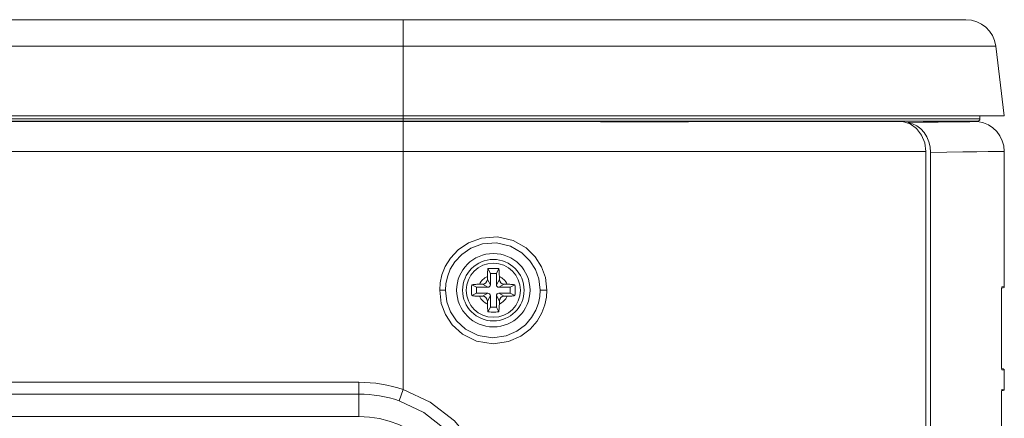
# Model space of a CAD drawing. Header units: millimetres. Extents: x 3925 to 5043, y -86 to 778.
# Tile 321 of 325: x 4851.91 to 4872.38, y 379.14 to 387.43. Entities that reach past the tile are written whole.
import ezdxf

# ---------------------------------------------------------------- set-up
doc = ezdxf.new("R2010")
doc.units = ezdxf.units.MM
doc.header["$LTSCALE"] = 46.255
for name, color, linetype in [('85-1A626G050DXF_CONTINUOUS_LINE', 7, 'CONTINUOUS'), ('H30-RIGHT-CODXF_CONTINUOUS_LINE', 7, 'CONTINUOUS'), ('H30K-REAR-CODXF_CONTINUOUS_LINE', 7, 'CONTINUOUS'), ('H30K-TOP-COVDXF_CONTINUOUS_LINE', 7, 'CONTINUOUS')]:
    doc.layers.add(name, color=color, linetype=linetype)

msp = doc.modelspace()

# ---------------------------------------------------------------- linework, layer by layer
at = {"layer": '85-1A626G050DXF_CONTINUOUS_LINE', "color": 7, "linetype": 'Continuous', "lineweight": 0}
for p, q in [((4861.6338, 382.0912), (4861.6338, 382.0298)), ((4861.6963, 382.1548), (4861.6465, 382.2544)), ((4861.8213, 382.1548), (4861.6963, 382.1548)), ((4861.6963, 382.1548), (4861.6963, 381.9173)), ((4861.8213, 382.1548), (4861.8712, 382.2544)), ((4861.8213, 381.9173), (4861.8213, 382.1548)), ((4861.8838, 382.0912), (4861.8838, 382.0298)), ((4861.4088, 381.8673), (4861.3092, 381.9171)), ((4861.6463, 381.8673), (4861.4088, 381.8673)), ((4861.4088, 381.8673), (4861.4088, 381.7423)), ((4861.4724, 381.9298), (4861.5338, 381.9298)), ((4861.6463, 381.8673), (4861.5338, 381.9298)), ((4861.6963, 381.9173), (4861.6338, 382.0298)), ((4861.8213, 381.9173), (4861.8838, 382.0298)), ((4861.8713, 381.8673), (4861.9838, 381.9298)), ((4862.1088, 381.8673), (4861.8713, 381.8673)), ((4862.0453, 381.9298), (4861.9838, 381.9298)), ((4862.1088, 381.8673), (4862.2085, 381.9171)), ((4862.1088, 381.7423), (4862.1088, 381.8673)), ((4861.4088, 381.7423), (4861.3092, 381.6924)), ((4861.4088, 381.7423), (4861.6463, 381.7423)), ((4861.4724, 381.6798), (4861.5338, 381.6798)), ((4861.6463, 381.7423), (4861.5338, 381.6798)), ((4861.6963, 381.6923), (4861.6338, 381.5798)), ((4861.6963, 381.6923), (4861.6963, 381.4548)), ((4861.8213, 381.6923), (4861.8838, 381.5798)), ((4861.8213, 381.4548), (4861.8213, 381.6923)), ((4861.8713, 381.7423), (4862.1088, 381.7423)), ((4861.8713, 381.7423), (4861.9838, 381.6798)), ((4862.0453, 381.6798), (4861.9838, 381.6798)), ((4862.1088, 381.7423), (4862.2085, 381.6924)), ((4861.6338, 381.5183), (4861.6338, 381.5798)), ((4861.6963, 381.4548), (4861.6465, 381.3551)), ((4861.6963, 381.4548), (4861.8213, 381.4548)), ((4861.8213, 381.4548), (4861.8712, 381.3551)), ((4861.8838, 381.5183), (4861.8838, 381.5798))]:
    msp.add_line(p, q, dxfattribs=at)
for points in [[(4861.6465, 382.2544), (4861.6785, 382.2562), (4861.7106, 382.2574), (4861.7427, 382.258), (4861.7749, 382.258), (4861.8071, 382.2574), (4861.8392, 382.2562), (4861.8712, 382.2544)], [(4861.6338, 382.0912), (4861.6344, 382.1267), (4861.636, 382.1613), (4861.6386, 382.1944), (4861.6421, 382.2255), (4861.6465, 382.2544)], [(4861.8712, 382.2544), (4861.8766, 382.2179), (4861.8805, 382.1781), (4861.883, 382.1355), (4861.8838, 382.0912)], [(4861.3056, 381.8048), (4861.306, 381.8425), (4861.3072, 381.88), (4861.3092, 381.9171)], [(4861.3092, 381.9171), (4861.3246, 381.9196), (4861.3406, 381.9218), (4861.3572, 381.9238), (4861.3749, 381.9256), (4861.3946, 381.9271), (4861.4168, 381.9284), (4861.4426, 381.9294), (4861.4724, 381.9298)], [(4862.0453, 381.9298), (4862.0754, 381.9294), (4862.1013, 381.9284), (4862.1237, 381.9271), (4862.1433, 381.9255), (4862.161, 381.9238), (4862.1774, 381.9218), (4862.1932, 381.9196), (4862.2085, 381.9171)], [(4862.2085, 381.9171), (4862.2105, 381.88), (4862.2117, 381.8425), (4862.2121, 381.8048)], [(4861.3092, 381.6924), (4861.3072, 381.7295), (4861.306, 381.767), (4861.3056, 381.8048)], [(4861.4724, 381.6798), (4861.4423, 381.6801), (4861.4164, 381.6811), (4861.394, 381.6824), (4861.3744, 381.684), (4861.3567, 381.6858), (4861.3403, 381.6877), (4861.3245, 381.6899), (4861.3092, 381.6924)], [(4862.2085, 381.6924), (4862.1931, 381.6899), (4862.1771, 381.6877), (4862.1605, 381.6857), (4862.1428, 381.6839), (4862.1231, 381.6824), (4862.1009, 381.6811), (4862.0751, 381.6801), (4862.0453, 381.6798)], [(4862.2121, 381.8048), (4862.2117, 381.767), (4862.2105, 381.7295), (4862.2085, 381.6924)], [(4861.6465, 381.3551), (4861.6411, 381.3916), (4861.6371, 381.4314), (4861.6347, 381.474), (4861.6338, 381.5183)], [(4861.8838, 381.5183), (4861.8833, 381.4828), (4861.8817, 381.4482), (4861.8791, 381.4151), (4861.8756, 381.384), (4861.8712, 381.3551)], [(4861.8712, 381.3551), (4861.8392, 381.3533), (4861.8071, 381.3521), (4861.7749, 381.3515), (4861.7427, 381.3515), (4861.7106, 381.3521), (4861.6785, 381.3533), (4861.6465, 381.3551)]]:
    msp.add_lwpolyline(points, dxfattribs=at)
msp.add_circle((4861.7588, 381.8048), 0.5625, dxfattribs=at)
for centre, radius, start, end in [((4861.7588, 381.8048), 0.3125, 113.57818, 156.42182), ((4861.7588, 381.8048), 0.3125, 23.57818, 66.42182), ((4861.5338, 382.0298), 0.1, 270, 0), ((4861.6463, 381.9173), 0.05, 270, 0), ((4861.8713, 381.9173), 0.05, 180, 270), ((4861.9838, 382.0298), 0.1, 180, 270), ((4861.7588, 381.8048), 0.3125, 203.57818, 246.42182), ((4861.5338, 381.5798), 0.1, 0, 90), ((4861.6463, 381.6923), 0.05, 0, 90), ((4861.8713, 381.6923), 0.05, 90, 180), ((4861.7588, 381.8048), 0.3125, 293.57818, 336.42182), ((4861.9838, 381.5798), 0.1, 90, 180)]:
    msp.add_arc(centre, radius, start, end, dxfattribs=at)
at = {"layer": 'H30-RIGHT-CODXF_CONTINUOUS_LINE', "color": 7, "linetype": 'Continuous', "lineweight": 0}
for p, q in [((4871.5089, 385.3065), (4871.6655, 385.3082)), ((4871.6655, 385.3082), (4871.8222, 385.3098)), ((4871.7547, 385.3198), (4871.835, 385.3099)), ((4871.8222, 385.3098), (4871.835, 385.3099)), ((4870.8507, 384.672), (4870.8419, 384.7831)), ((4870.8507, 384.672), (4871.1901, 384.6767)), ((4870.8507, 384.672), (4870.8507, 345.6664)), ((4872.0454, 384.6863), (4872.3838, 384.6896)), ((4872.3838, 384.6896), (4872.3838, 381.8815)), ((4872.3619, 381.8566), (4872.3291, 381.8526)), ((4872.3305, 381.8705), (4872.3319, 381.8751)), ((4872.3319, 381.8751), (4872.3838, 381.8815)), ((4872.3284, 381.825), (4872.3287, 381.8441)), ((4872.3284, 380.1995), (4872.3284, 381.825)), ((4872.3285, 381.825), (4872.3286, 381.8352)), ((4872.3287, 380.1789), (4872.3284, 380.1995)), ((4872.3619, 380.1679), (4872.3291, 380.1719)), ((4872.3319, 380.1494), (4872.3306, 380.1534)), ((4872.3838, 380.143), (4872.3319, 380.1494)), ((4872.3838, 380.143), (4872.3838, 379.7465)), ((4872.3284, 379.69), (4872.3287, 379.7091)), ((4872.3284, 378.0645), (4872.3284, 379.69)), ((4872.3285, 379.69), (4872.3286, 379.7002)), ((4872.3619, 379.7216), (4872.3291, 379.7176)), ((4872.3305, 379.7355), (4872.3319, 379.7401)), ((4872.3319, 379.7401), (4872.3838, 379.7465))]:
    msp.add_line(p, q, dxfattribs=at)
for points in [[(4870.3775, 385.2906), (4870.6967, 385.2959), (4871.0074, 385.3004), (4871.2866, 385.3039), (4871.5089, 385.3065)], [(4870.5633, 385.2206), (4870.4732, 385.2651), (4870.3775, 385.2906)], [(4870.7734, 384.9911), (4870.7158, 385.0815), (4870.6451, 385.1588), (4870.5633, 385.2206)], [(4870.8419, 384.7831), (4870.8158, 384.8906), (4870.7734, 384.9911)], [(4871.1901, 384.6767), (4871.519, 384.6807), (4871.8128, 384.684), (4872.0454, 384.6863)], [(4872.3286, 381.8352), (4872.3291, 381.8534), (4872.33, 381.8646), (4872.3303, 381.8672)], [(4872.3287, 381.8441), (4872.3294, 381.8597), (4872.3305, 381.8705)], [(4872.3291, 380.1717), (4872.3286, 380.1893), (4872.3285, 380.1995)], [(4872.3306, 380.1534), (4872.3295, 380.1638), (4872.3287, 380.1789)], [(4872.3296, 380.1594), (4872.3303, 380.1572), (4872.3299, 380.1605), (4872.3291, 380.1717)], [(4872.3286, 379.7002), (4872.3291, 379.7184), (4872.33, 379.7296), (4872.3303, 379.7322)], [(4872.3287, 379.7091), (4872.3294, 379.7247), (4872.3305, 379.7355)]]:
    msp.add_lwpolyline(points, dxfattribs=at)
for centre, radius, start, end in [((4871.7588, 384.6896), 0.625, 0, 83), ((4872.3588, 381.8815), 0.025, 277, 0), ((4872.3588, 380.143), 0.025, 0, 83), ((4872.3588, 379.7465), 0.025, 277, 0)]:
    msp.add_arc(centre, radius, start, end, dxfattribs=at)
at = {"layer": 'H30K-REAR-CODXF_CONTINUOUS_LINE', "color": 7, "linetype": 'Continuous', "lineweight": 0}
for p, q in [((4859.8838, 379.7388), (4859.8838, 385.3198)), ((4863.9846, 385.3092), (4861.5787, 385.3097)), ((4870.2696, 385.3104), (4870.2026, 385.3198)), ((4860.02, 384.6895), (4751.1338, 384.6896)), ((4861.6088, 384.6894), (4860.02, 384.6895)), ((4861.6237, 384.6894), (4861.6088, 384.6894)), ((4863.4977, 384.689), (4861.6237, 384.6894)), ((4864.8083, 384.6888), (4863.4977, 384.689)), ((4865.2997, 384.6889), (4864.8083, 384.6888)), ((4867.4088, 384.6902), (4865.2997, 384.6889)), ((4867.7664, 384.6906), (4867.4088, 384.6902)), ((4869.9833, 384.6914), (4867.7664, 384.6906)), ((4870.754, 384.6901), (4869.9833, 384.6914)), ((4870.754, 345.6507), (4870.754, 384.6901)), ((4860.6428, 381.8048), (4860.7629, 381.8048)), ((4862.8736, 381.8048), (4862.7314, 381.8048)), ((4752.0538, 379.8921), (4858.9638, 379.8921)), ((4858.9638, 379.8921), (4858.9638, 379.1798)), ((4752.0538, 379.6439), (4858.9638, 379.6439)), ((4859.8838, 379.7388), (4859.8034, 379.504)), ((4858.9638, 379.1798), (4752.0538, 379.1798))]:
    msp.add_line(p, q, dxfattribs=at)
for points in [[(4861.5787, 385.3097), (4860.7796, 385.3098), (4751.1338, 385.3099)], [(4870.2696, 385.3104), (4869.938, 385.3111), (4869.5265, 385.3117), (4869.016, 385.3121), (4868.3871, 385.3119), (4867.6243, 385.3111), (4866.7489, 385.3101), (4865.8194, 385.3094), (4864.8887, 385.3092), (4863.9846, 385.3092)], [(4870.2696, 385.3104), (4870.4236, 385.2627), (4870.5587, 385.1672), (4870.664, 385.0323), (4870.731, 384.8689), (4870.754, 384.6901)], [(4860.6428, 381.8048), (4860.6533, 381.9576), (4860.6891, 382.1219), (4860.7572, 382.2956), (4860.8661, 382.4725), (4861.0244, 382.6425), (4861.2388, 382.7892), (4861.515, 382.8902), (4861.8452, 382.9135), (4862.1738, 382.8367), (4862.4404, 382.6845), (4862.6314, 382.4965), (4862.7606, 382.2923), (4862.8418, 382.0685), (4862.8736, 381.8048)], [(4860.7629, 381.8048), (4860.7722, 381.9406), (4860.8038, 382.0868), (4860.8641, 382.2412), (4860.9604, 382.3985), (4861.1004, 382.5495), (4861.2901, 382.6798), (4861.5341, 382.7694), (4861.8257, 382.7897), (4862.1155, 382.7211), (4862.3504, 382.5856), (4862.5185, 382.4186), (4862.6322, 382.2372), (4862.7034, 382.0386), (4862.7314, 381.8048)], [(4862.8736, 381.8048), (4862.864, 381.659), (4862.8315, 381.5021), (4862.7694, 381.3355), (4862.6699, 381.1642), (4862.5248, 380.9971), (4862.327, 380.8482), (4862.0706, 380.7372), (4861.7526, 380.6926), (4861.4108, 380.7478), (4861.1169, 380.8946), (4860.9054, 381.0878), (4860.7644, 381.2996), (4860.677, 381.5312), (4860.6428, 381.8048)], [(4862.7314, 381.8048), (4862.7229, 381.6755), (4862.6944, 381.5363), (4862.6398, 381.3885), (4862.5524, 381.2365), (4862.4247, 381.088), (4862.2505, 380.9556), (4862.0246, 380.8567), (4861.744, 380.8167), (4861.442, 380.8654), (4861.1823, 380.9956), (4860.9952, 381.1673), (4860.8705, 381.3556), (4860.7931, 381.5615), (4860.7629, 381.8048)], [(4859.8838, 379.7388), (4860.4449, 379.4775), (4860.9486, 379.0894), (4861.3263, 378.64), (4861.584, 378.1688), (4861.7487, 377.6542), (4861.8131, 377.0548)], [(4859.8034, 379.504), (4860.31, 379.2655), (4860.7645, 378.9113), (4861.1049, 378.5011), (4861.337, 378.0712), (4861.4853, 377.6016), (4861.5432, 377.0548)]]:
    msp.add_lwpolyline(points, dxfattribs=at)
for radius in [0.7635, 0.6394]:
    msp.add_circle((4861.7588, 381.8048), radius, dxfattribs=at)
for radius, start in [(2.8373, 71.07988), (2.5892, 71.07984), (2.125, 0)]:
    msp.add_arc((4858.9638, 377.0548), radius, start, 90, dxfattribs=at)
at = {"layer": 'H30K-TOP-COVDXF_CONTINUOUS_LINE', "color": 7, "linetype": 'Continuous', "lineweight": 0}
for p, q in [((4739.4324, 387.4298), (4871.5853, 387.4298)), ((4859.8838, 387.4298), (4859.8838, 385.3198)), ((4738.812, 386.8809), (4872.2057, 386.8809)), ((4872.2057, 386.8809), (4872.3838, 385.4298)), ((4738.6338, 385.4298), (4872.3838, 385.4298)), ((4739.8385, 385.3694), (4870.9116, 385.3694)), ((4870.9116, 385.3694), (4871.663, 385.3694)), ((4871.663, 385.3694), (4871.87, 385.3694)), ((4871.87, 385.3694), (4871.8782, 385.3694)), ((4871.8782, 385.3694), (4871.8782, 385.4298)), ((4739.892, 385.3198), (4871.1669, 385.3198)), ((4871.1669, 385.3198), (4871.4235, 385.3198)), ((4871.4235, 385.3198), (4871.6075, 385.3198)), ((4871.6075, 385.3198), (4871.8221, 385.3198))]:
    msp.add_line(p, q, dxfattribs=at)
for centre, radius, start, end in [((4871.5853, 386.8048), 0.625, 7, 90), ((4871.8282, 385.3694), 0.05, 263, 0)]:
    msp.add_arc(centre, radius, start, end, dxfattribs=at)

doc.saveas('drawing.dxf')
